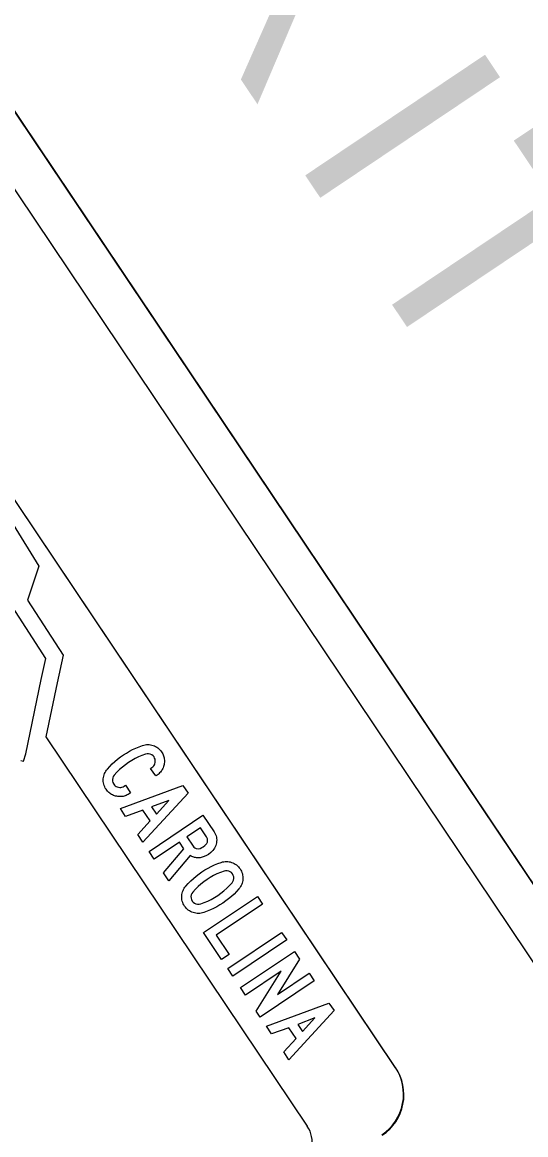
# Model space of a CAD drawing. Extents: x 1581789 to 1622364, y 1043167 to 1103486.
# Drawn here: x 1607707.08 to 1607714.83, y 1091309.41 to 1091326.54 of the extents above; entities that cross this region are included whole.
import ezdxf

# ---------------------------------------------------------------- set-up
doc = ezdxf.new("R2010")
doc.units = 0
doc.layers.add('RD_PD_PatLn2', color=7, linetype='Continuous')

msp = doc.modelspace()

# ---------------------------------------------------------------- linework, layer by layer
at = {"layer": 'RD_PD_PatLn2'}
for p, q in [((1607712.825, 1091310.449), (1607702.521, 1091325.802)), ((1607712.83, 1091310.441), (1607702.526, 1091325.794)), ((1607707.444, 1091316.742), (1607706.829, 1091317.695)), ((1607707.373, 1091316.419), (1607707.444, 1091316.742)), ((1607707.139, 1091315.275), (1607707.373, 1091316.419)), ((1607707.058, 1091315.17), (1607707.103, 1091315.159)), ((1607707.103, 1091315.159), (1607707.139, 1091315.275))]:
    msp.add_line(p, q, dxfattribs=at)
for points in [[(1607665.505, 1091322.337), (1607695.598, 1091277.499), (1607725.49, 1091297.56), (1607695.397, 1091342.398), (1607665.505, 1091322.337), (1607665.505, 1091322.337)], [(1607697.626, 1091339.077), (1607723.26, 1091300.882)], [(1607722.707, 1091300.51), (1607697.073, 1091338.705)], [(1607703.199, 1091330.774), (1607723.26, 1091300.882), (1607731.564, 1091306.454), (1607711.502, 1091336.346), (1607703.199, 1091330.774), (1607703.199, 1091330.774)], [(1607701.163, 1091324.891), (1607704.97, 1091319.224), (1607705.002, 1091319.262), (1607704.917, 1091319.484), (1607704.988, 1091319.6), (1607704.966, 1091319.706), (1607704.983, 1091319.862), (1607705.175, 1091320.066), (1607705.779, 1091320.011), (1607706.351, 1091319.589), (1607706.459, 1091319.579), (1607707.335, 1091318.164), (1607707.162, 1091317.64), (1607707.711, 1091316.79), (1607707.617, 1091316.366), (1607707.447, 1091315.534), (1607711.47, 1091309.54)], [(1607708.749, 1091314.673), (1607708.728, 1091314.659), (1607708.714, 1091314.649), (1607708.699, 1091314.641), (1607708.683, 1091314.634), (1607708.668, 1091314.628), (1607708.652, 1091314.623), (1607708.636, 1091314.619), (1607708.62, 1091314.617), (1607708.604, 1091314.615), (1607708.587, 1091314.615), (1607708.57, 1091314.615), (1607708.554, 1091314.617), (1607708.536, 1091314.62), (1607708.519, 1091314.624), (1607708.503, 1091314.628), (1607708.487, 1091314.634), (1607708.472, 1091314.641), (1607708.457, 1091314.649), (1607708.443, 1091314.657), (1607708.43, 1091314.667), (1607708.417, 1091314.677), (1607708.405, 1091314.689), (1607708.394, 1091314.701), (1607708.382, 1091314.715), (1607708.373, 1091314.729), (1607708.361, 1091314.747), (1607708.352, 1091314.766), (1607708.344, 1091314.785), (1607708.337, 1091314.804), (1607708.333, 1091314.825), (1607708.33, 1091314.845), (1607708.329, 1091314.866), (1607708.33, 1091314.887), (1607708.332, 1091314.909), (1607708.336, 1091314.929), (1607708.341, 1091314.949), (1607708.348, 1091314.969), (1607708.357, 1091314.987), (1607708.367, 1091315.005), (1607708.378, 1091315.022), (1607708.392, 1091315.039), (1607708.428, 1091315.079), (1607708.467, 1091315.118), (1607708.507, 1091315.156), (1607708.549, 1091315.191), (1607708.593, 1091315.225), (1607708.639, 1091315.257), (1607708.685, 1091315.286), (1607708.732, 1091315.314), (1607708.78, 1091315.339), (1607708.829, 1091315.362), (1607708.88, 1091315.383), (1607708.932, 1091315.403), (1607708.952, 1091315.409), (1607708.972, 1091315.413), (1607708.993, 1091315.415), (1607709.013, 1091315.416), (1607709.034, 1091315.415), (1607709.054, 1091315.413), (1607709.075, 1091315.409), (1607709.095, 1091315.403), (1607709.116, 1091315.395), (1607709.135, 1091315.386), (1607709.153, 1091315.376), (1607709.17, 1091315.364), (1607709.186, 1091315.351), (1607709.201, 1091315.336), (1607709.214, 1091315.32), (1607709.227, 1091315.302), (1607709.236, 1091315.288), (1607709.245, 1091315.272), (1607709.252, 1091315.257), (1607709.258, 1091315.242), (1607709.263, 1091315.226), (1607709.266, 1091315.21), (1607709.269, 1091315.194), (1607709.271, 1091315.177), (1607709.271, 1091315.161), (1607709.271, 1091315.144), (1607709.269, 1091315.127), (1607709.266, 1091315.11), (1607709.262, 1091315.093), (1607709.257, 1091315.076), (1607709.252, 1091315.06), (1607709.245, 1091315.045), (1607709.237, 1091315.031), (1607709.229, 1091315.017), (1607709.219, 1091315.004), (1607709.209, 1091314.991), (1607709.197, 1091314.979), (1607709.185, 1091314.967), (1607709.172, 1091314.956), (1607709.157, 1091314.947), (1607709.137, 1091314.933), (1607709.058, 1091315.05), (1607709.079, 1091315.064), (1607709.093, 1091315.075), (1607709.106, 1091315.089), (1607709.116, 1091315.103)], [(1607709.116, 1091315.103), (1607709.123, 1091315.12), (1607709.128, 1091315.138), (1607709.13, 1091315.156), (1607709.13, 1091315.174), (1607709.126, 1091315.191), (1607709.12, 1091315.208), (1607709.111, 1091315.225), (1607709.095, 1091315.244), (1607709.075, 1091315.259), (1607709.052, 1091315.269), (1607709.027, 1091315.275), (1607709.003, 1091315.274), (1607708.978, 1091315.268), (1607708.924, 1091315.248), (1607708.87, 1091315.225), (1607708.818, 1091315.2), (1607708.767, 1091315.171), (1607708.718, 1091315.139), (1607708.669, 1091315.105), (1607708.623, 1091315.069), (1607708.579, 1091315.03), (1607708.538, 1091314.99), (1607708.499, 1091314.947), (1607708.484, 1091314.926), (1607708.475, 1091314.904), (1607708.471, 1091314.879), (1607708.472, 1091314.854), (1607708.478, 1091314.83), (1607708.49, 1091314.808), (1607708.501, 1091314.793), (1607708.514, 1091314.781), (1607708.529, 1091314.771), (1607708.545, 1091314.764), (1607708.563, 1091314.759), (1607708.582, 1091314.756), (1607708.6, 1091314.757), (1607708.617, 1091314.76), (1607708.634, 1091314.767), (1607708.65, 1091314.776), (1607708.67, 1091314.79), (1607708.749, 1091314.673), (1607708.749, 1091314.673)], [(1607708.94, 1091313.912), (1607708.859, 1091314.033), (1607709.049, 1091314.24), (1607708.937, 1091314.407), (1607708.673, 1091314.31), (1607708.592, 1091314.431), (1607709.556, 1091314.786), (1607709.635, 1091314.669), (1607708.94, 1091313.912), (1607708.94, 1091313.912)], [(1607709.147, 1091314.347), (1607709.34, 1091314.557), (1607709.073, 1091314.457), (1607709.147, 1091314.347), (1607709.147, 1091314.347)], [(1607709.339, 1091313.318), (1607709.258, 1091313.439), (1607709.571, 1091313.812), (1607709.501, 1091313.915), (1607709.113, 1091313.654), (1607709.034, 1091313.772), (1607709.863, 1091314.328), (1607710.036, 1091314.072), (1607710.047, 1091314.052), (1607710.057, 1091314.032), (1607710.065, 1091314.012), (1607710.07, 1091313.991), (1607710.074, 1091313.969), (1607710.075, 1091313.947), (1607710.074, 1091313.925), (1607710.072, 1091313.902), (1607710.067, 1091313.881), (1607710.061, 1091313.86), (1607710.053, 1091313.841), (1607710.042, 1091313.822), (1607710.03, 1091313.804), (1607710.016, 1091313.787), (1607709.984, 1091313.754), (1607709.947, 1091313.726), (1607709.907, 1091313.703), (1607709.865, 1091313.686), (1607709.85, 1091313.681), (1607709.836, 1091313.677), (1607709.821, 1091313.674), (1607709.806, 1091313.673), (1607709.792, 1091313.672), (1607709.778, 1091313.672), (1607709.763, 1091313.673), (1607709.749, 1091313.675), (1607709.735, 1091313.678), (1607709.721, 1091313.682), (1607709.707, 1091313.687), (1607709.693, 1091313.693), (1607709.68, 1091313.7), (1607709.666, 1091313.708), (1607709.339, 1091313.318), (1607709.339, 1091313.318)], [(1607709.618, 1091313.993), (1607709.711, 1091313.854), (1607709.724, 1091313.838), (1607709.74, 1091313.826), (1607709.759, 1091313.818), (1607709.789, 1091313.813), (1607709.819, 1091313.818), (1607709.845, 1091313.829), (1607709.869, 1091313.843), (1607709.891, 1091313.86), (1607709.911, 1091313.88), (1607709.918, 1091313.888), (1607709.923, 1091313.897), (1607709.928, 1091313.905), (1607709.932, 1091313.913), (1607709.934, 1091313.922), (1607709.936, 1091313.931), (1607709.936, 1091313.939), (1607709.936, 1091313.948), (1607709.934, 1091313.957), (1607709.932, 1091313.966), (1607709.928, 1091313.975), (1607709.924, 1091313.984), (1607709.918, 1091313.993), (1607709.825, 1091314.132), (1607709.618, 1091313.993), (1607709.618, 1091313.993)], [(1607710.169, 1091312.976), (1607710.123, 1091312.946), (1607710.076, 1091312.919), (1607710.027, 1091312.894), (1607709.978, 1091312.87), (1607709.927, 1091312.849), (1607709.875, 1091312.83), (1607709.855, 1091312.824), (1607709.835, 1091312.82), (1607709.814, 1091312.817), (1607709.794, 1091312.816), (1607709.773, 1091312.817), (1607709.753, 1091312.819), (1607709.732, 1091312.823), (1607709.712, 1091312.829), (1607709.692, 1091312.836), (1607709.673, 1091312.845), (1607709.655, 1091312.856), (1607709.638, 1091312.867), (1607709.622, 1091312.88), (1607709.607, 1091312.895), (1607709.593, 1091312.911), (1607709.581, 1091312.929), (1607709.569, 1091312.947), (1607709.56, 1091312.966), (1607709.552, 1091312.985), (1607709.546, 1091313.004), (1607709.541, 1091313.024), (1607709.539, 1091313.045), (1607709.538, 1091313.066), (1607709.538, 1091313.087), (1607709.541, 1091313.109), (1607709.545, 1091313.129), (1607709.55, 1091313.149), (1607709.557, 1091313.168), (1607709.565, 1091313.187), (1607709.576, 1091313.204), (1607709.587, 1091313.221), (1607709.6, 1091313.238), (1607709.638, 1091313.279), (1607709.676, 1091313.318), (1607709.717, 1091313.355), (1607709.759, 1091313.39), (1607709.803, 1091313.424), (1607709.847, 1091313.455), (1607709.894, 1091313.485), (1607709.942, 1091313.513), (1607709.991, 1091313.539), (1607710.041, 1091313.562), (1607710.092, 1091313.583), (1607710.144, 1091313.602), (1607710.164, 1091313.608), (1607710.184, 1091313.612), (1607710.204, 1091313.614), (1607710.224, 1091313.615), (1607710.245, 1091313.614), (1607710.265, 1091313.612), (1607710.285, 1091313.608), (1607710.305, 1091313.601), (1607710.325, 1091313.594), (1607710.344, 1091313.585), (1607710.362, 1091313.575), (1607710.379, 1091313.563), (1607710.394, 1091313.55), (1607710.409, 1091313.536), (1607710.423, 1091313.519), (1607710.435, 1091313.502), (1607710.446, 1091313.484), (1607710.456, 1091313.465), (1607710.464, 1091313.446), (1607710.47, 1091313.427), (1607710.475, 1091313.407), (1607710.478, 1091313.387), (1607710.479, 1091313.366), (1607710.479, 1091313.345), (1607710.476, 1091313.324), (1607710.473, 1091313.303), (1607710.467, 1091313.284), (1607710.461, 1091313.265), (1607710.452, 1091313.247), (1607710.442, 1091313.229), (1607710.431, 1091313.212), (1607710.417, 1091313.196), (1607710.381, 1091313.155), (1607710.342, 1091313.115), (1607710.302, 1091313.078), (1607710.259, 1091313.043), (1607710.215, 1091313.008), (1607710.169, 1091312.976), (1607710.169, 1091312.976)], [(1607710.091, 1091313.094), (1607710.14, 1091313.128), (1607710.186, 1091313.165), (1607710.23, 1091313.204), (1607710.272, 1091313.244), (1607710.311, 1091313.287), (1607710.325, 1091313.307), (1607710.334, 1091313.329), (1607710.338, 1091313.354), (1607710.337, 1091313.378), (1607710.331, 1091313.402), (1607710.319, 1091313.424), (1607710.303, 1091313.444), (1607710.284, 1091313.458), (1607710.261, 1091313.468), (1607710.237, 1091313.474), (1607710.213, 1091313.474), (1607710.188, 1091313.468), (1607710.134, 1091313.448), (1607710.08, 1091313.425), (1607710.028, 1091313.399), (1607709.976, 1091313.37), (1607709.927, 1091313.338), (1607709.879, 1091313.304), (1607709.833, 1091313.268), (1607709.789, 1091313.23), (1607709.747, 1091313.189), (1607709.707, 1091313.145), (1607709.693, 1091313.125), (1607709.684, 1091313.103), (1607709.679, 1091313.078), (1607709.68, 1091313.053), (1607709.686, 1091313.03), (1607709.698, 1091313.007), (1607709.714, 1091312.988), (1607709.733, 1091312.973), (1607709.756, 1091312.963), (1607709.78, 1091312.957), (1607709.805, 1091312.958), (1607709.829, 1091312.963), (1607709.884, 1091312.984), (1607709.938, 1091313.007), (1607709.99, 1091313.033), (1607710.041, 1091313.062), (1607710.091, 1091313.094), (1607710.091, 1091313.094)], [(1607710.151, 1091312.107), (1607709.873, 1091312.522), (1607710.702, 1091313.078), (1607710.781, 1091312.961), (1607710.069, 1091312.483), (1607710.269, 1091312.186), (1607710.151, 1091312.107), (1607710.151, 1091312.107)], [(1607710.323, 1091311.851), (1607710.245, 1091311.967), (1607711.074, 1091312.524), (1607711.153, 1091312.408), (1607710.323, 1091311.851), (1607710.323, 1091311.851)], [(1607710.746, 1091311.221), (1607710.684, 1091311.313), (1607711.069, 1091311.926), (1607710.52, 1091311.558), (1607710.441, 1091311.675), (1607711.271, 1091312.231), (1607711.351, 1091312.112), (1607711.011, 1091311.569), (1607711.497, 1091311.895), (1607711.575, 1091311.778), (1607710.746, 1091311.221), (1607710.746, 1091311.221)], [(1607711.188, 1091310.562), (1607711.107, 1091310.683), (1607711.297, 1091310.89), (1607711.185, 1091311.057), (1607710.921, 1091310.96), (1607710.84, 1091311.08), (1607711.804, 1091311.436), (1607711.883, 1091311.319), (1607711.188, 1091310.562), (1607711.188, 1091310.562)], [(1607711.396, 1091310.997), (1607711.588, 1091311.207), (1607711.322, 1091311.107), (1607711.396, 1091310.997), (1607711.396, 1091310.997)]]:
    msp.add_lwpolyline(points, dxfattribs=at)
for centre, radius, start, end in [((1607712.202, 1091310.032), 0.75, 303.867, 33.8672), ((1607712.207, 1091310.024), 0.75, 303.867, 33.8672), ((1607711.108, 1091309.296), 0.437, 303.9654, 33.9652)]:
    msp.add_arc(centre, radius, start, end, dxfattribs=at)

# ---------------------------------------------------------------- texts
for s, p in [('X', (1607709.099, 1091327.665)), ('I', (1607711.209, 1091324.521)), ('T', (1607712.132, 1091323.146))]:
    msp.add_text(s, height=3.333, rotation=303.867, dxfattribs=at).set_placement(p)

doc.saveas('drawing.dxf')
